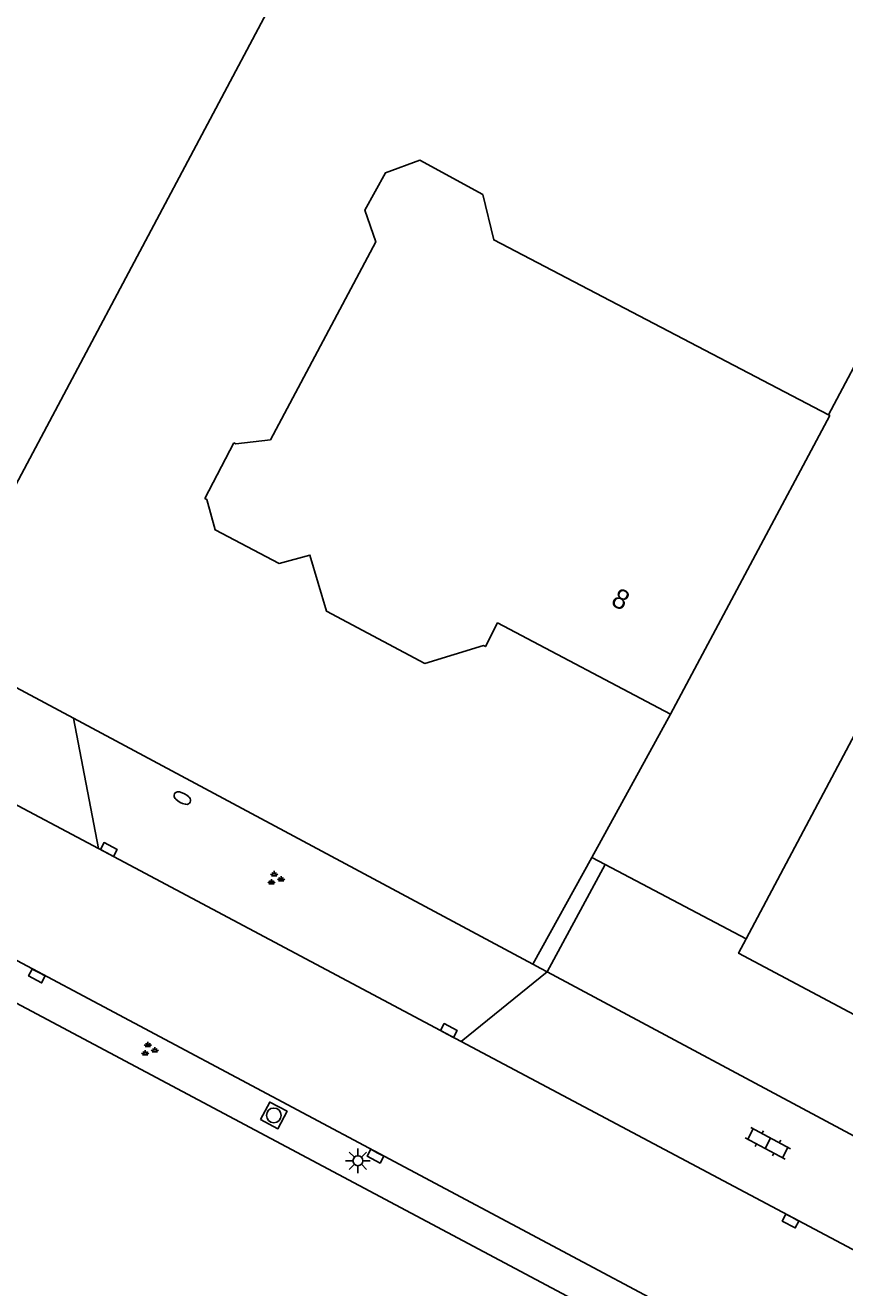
# Model space of a CAD drawing. Extents: x 136000 to 138005, y 398500 to 400500.
# Drawn here: x 136427.5 to 136469.2, y 398795.3 to 398859.5 of the extents above; entities that cross this region are included whole.
import ezdxf

# ---------------------------------------------------------------- set-up
doc = ezdxf.new("R2010")
doc.units = 0
for name, color, linetype in [('gg-afsc-hekwerk', 7, 'Continuous'), ('gg-anno-huisnummerreeks BGT', 7, 'Continuous'), ('gg-bbg-gedigitaliseerde bebouwing', 7, 'Continuous'), ('gg-bbg-hoofdgebouw', 7, 'Continuous'), ('gg-knt-verharding', 7, 'Continuous'), ('gt-symb-brandkraan', 7, 'Continuous'), ('gt-symb-groenvak', 7, 'Continuous'), ('gt-symb-klinker verharding', 7, 'Continuous'), ('gt-symb-kolk', 7, 'Continuous'), ('gt-symb-lichtmast', 7, 'Continuous'), ('gt-symb-rioolschacht', 7, 'Continuous')]:
    doc.layers.add(name, color=color, linetype=linetype)

# ---------------------------------------------------------------- blocks, each defined once
blk = doc.blocks.new('gt0-KOLK')
at = {"layer": 'gt-symb-kolk'}
blk.add_lwpolyline([(0, 0), (0.375, 0), (0.375, 0.4), (-0.375, 0.4), (-0.375, 0), (0, 0)], dxfattribs=at)
blk = doc.blocks.new('gt0-GRVAK')
at = {"layer": 'gt-symb-groenvak'}
for p, q in [((-0.11, 0.189), (-0.228, 0.24)), ((-0.182, 0.153), (0.088, 0.153)), ((-0.091, 0.211), (-0.156, 0.322)), ((-0.047, 0.214), (-0.047, 0.393)), ((-0.004, 0.211), (0.061, 0.322)), ((0.015, 0.189), (0.133, 0.24)), ((0.262, -0.052), (0.197, 0.059)), ((0.305, -0.049), (0.305, 0.13)), ((0.349, -0.052), (0.414, 0.059)), ((-0.245, -0.228), (-0.363, -0.177)), ((-0.318, -0.264), (-0.047, -0.264)), ((-0.226, -0.206), (-0.291, -0.095)), ((-0.183, -0.203), (-0.183, -0.024)), ((-0.139, -0.206), (-0.074, -0.095)), ((-0.12, -0.228), (-0.002, -0.177)), ((0.243, -0.074), (0.125, -0.023)), ((0.17, -0.11), (0.441, -0.11)), ((0.368, -0.074), (0.486, -0.023))]:
    blk.add_line(p, q, dxfattribs=at)
blk = doc.blocks.new('gt0-BR')
at = {"layer": 'gt-symb-brandkraan'}
for centre, radius, start, end in [((-0.244, 0), 0.206, 107.56694, 252.43307), ((0.599, -2.664), 3, 106.89205, 107.56694), ((0, -0.691), 0.938, 73.10799, 106.89205), ((-0.599, -2.664), 3, 72.43309, 73.10799), ((0.244, 0), 0.206, 287.56695, 72.43309), ((0.599, 2.664), 3, 252.43307, 253.10797), ((0, 0.691), 0.938, 253.10797, 286.89206), ((-0.599, 2.664), 3, 286.89206, 287.56695)]:
    blk.add_arc(centre, radius, start, end, dxfattribs=at)
blk = doc.blocks.new('gt0-RS')
at = {"layer": 'gt-symb-rioolschacht'}
blk.add_lwpolyline([(-0.5, -0.5), (0.5, -0.5), (0.5, 0.5), (-0.5, 0.5)], close=True, dxfattribs=at)
blk.add_circle((0, 0), 0.375, dxfattribs=at)
blk = doc.blocks.new('gt0-LMAST')
at = {"layer": 'gt-symb-lichtmast'}
for p, q in [((-0.182, 0.173), (-0.447, 0.438)), ((-0.005, 0.246), (-0.005, 0.621)), ((0.172, 0.173), (0.437, 0.438)), ((-0.255, -0.004), (-0.63, -0.004)), ((-0.182, -0.181), (-0.447, -0.446)), ((-0.005, -0.254), (-0.005, -0.629)), ((0.437, -0.446), (0.172, -0.181)), ((0.245, -0.004), (0.62, -0.004))]:
    blk.add_line(p, q, dxfattribs=at)
blk.add_circle((-0.005, -0.004), 0.25, dxfattribs=at)
blk = doc.blocks.new('gt0-KL1')
at = {"layer": 'gt-symb-klinker verharding'}
for p, q in [((-1.15, 0.3), (1.15, 0.3)), ((-1, -0.3), (-1, 0.3)), ((-0.5, 0.3), (-0.5, 0.45)), ((0, -0.3), (0, 0.3)), ((0.5, 0.3), (0.5, 0.45)), ((1, -0.3), (1, 0.3)), ((-1.15, -0.3), (1.15, -0.3)), ((-0.5, -0.45), (-0.5, -0.3)), ((0.5, -0.45), (0.5, -0.3))]:
    blk.add_line(p, q, dxfattribs=at)

msp = doc.modelspace()

# ---------------------------------------------------------------- linework, layer by layer
at = {"layer": 'gg-afsc-hekwerk'}
for p, q in [((136468.384, 398839.68), (136494.18, 398888.429)), ((136423.66, 398827.669), (136429.998, 398824.276)), ((136456.347, 398817.201), (136460.35, 398824.47)), ((136429.998, 398824.276), (136453.356, 398811.771)), ((136453.356, 398811.771), (136456.347, 398817.201)), ((136457.026, 398816.843), (136456.347, 398817.201)), ((136464.198, 398813.061), (136457.026, 398816.843)), ((136453.356, 398811.771), (136453.751, 398811.559))]:
    msp.add_line(p, q, dxfattribs=at)
msp.add_lwpolyline([(136316.33, 398868.373), (136332.756, 398859.951), (136477.558, 398782.972)], dxfattribs=at)
at = {"layer": 'gg-bbg-gedigitaliseerde bebouwing'}
msp.add_line((136426.5, 398835.05), (136455.686, 398889.946), dxfattribs=at)
for points in [[(136468.384, 398839.68), (136451.361, 398848.572), (136450.813, 398850.875), (136447.615, 398852.63), (136445.866, 398851.981), (136444.815, 398850.08), (136445.364, 398848.478), (136440.01, 398838.424), (136438.257, 398838.219), (136438.16, 398838.27)], [(136468.384, 398839.68), (136468.449, 398839.646), (136460.35, 398824.47)], [(136464.198, 398813.061), (136473.217, 398830.035), (136492.453, 398819.814)]]:
    msp.add_lwpolyline(points, dxfattribs=at)
at = {"layer": 'gg-bbg-hoofdgebouw'}
for points in [[(136460.35, 398824.47), (136451.56, 398829.11), (136450.94, 398827.91), (136450.85, 398827.96), (136447.87, 398827.06), (136442.87, 398829.71), (136442.02, 398832.56), (136440.45, 398832.14), (136437.21, 398833.84), (136436.78, 398835.38), (136436.68, 398835.44), (136438.16, 398838.27)], [(136483.06, 398802.1), (136463.809, 398812.329), (136464.198, 398813.061)]]:
    msp.add_lwpolyline(points, dxfattribs=at)
at = {"layer": 'gg-knt-verharding'}
for p, q in [((136321.51, 398868.116), (136478.451, 398784.652)), ((136431.267, 398817.655), (136416.841, 398825.323)), ((136431.267, 398817.655), (136429.998, 398824.276)), ((136449.716, 398807.849), (136431.267, 398817.655)), ((136454.074, 398811.386), (136457.026, 398816.843)), ((136453.751, 398811.559), (136454.074, 398811.386)), ((136449.716, 398807.849), (136454.074, 398811.386)), ((136472.072, 398801.761), (136454.074, 398811.386)), ((136472.433, 398795.775), (136449.716, 398807.849))]:
    msp.add_line(p, q, dxfattribs=at)

# ---------------------------------------------------------------- block references
at = {"layer": 'gt-symb-brandkraan', "rotation": -27.974729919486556}
msp.add_blockref('gt0-BR', (136435.534, 398820.215), dxfattribs=at)
at = {"layer": 'gt-symb-groenvak'}
for p in [(136440.25, 398816.117), (136433.829, 398807.434)]:
    msp.add_blockref('gt0-GRVAK', p, dxfattribs=at)
at = {"layer": 'gt-symb-klinker verharding', "rotation": -28.153346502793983}
msp.add_blockref('gt0-KL1', (136465.3, 398802.675), dxfattribs=at)
at = {"layer": 'gt-symb-kolk'}
for p, rotation in [((136431.701, 398817.429), -27.71850162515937), ((136428.238, 398811.353), 151.89717643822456), ((136448.992, 398808.228), -27.974729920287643), ((136445.445, 398802.199), 151.89717643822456), ((136466.55, 398798.902), 152.02527007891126)]:
    msp.add_blockref('gt0-KOLK', p, dxfattribs=dict(at, rotation=rotation))
at = {"layer": 'gt-symb-lichtmast'}
msp.add_blockref('gt0-LMAST', (136444.463, 398801.792), dxfattribs=at)
at = {"layer": 'gt-symb-rioolschacht', "rotation": -28.025316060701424}
msp.add_blockref('gt0-RS', (136440.185, 398804.093), dxfattribs=at)

# ---------------------------------------------------------------- texts
at = {"layer": 'gg-anno-huisnummerreeks BGT'}
msp.add_text('8', height=1, rotation=332.2, dxfattribs=at).set_placement((136457.264, 398830.056))

doc.saveas('drawing.dxf')
